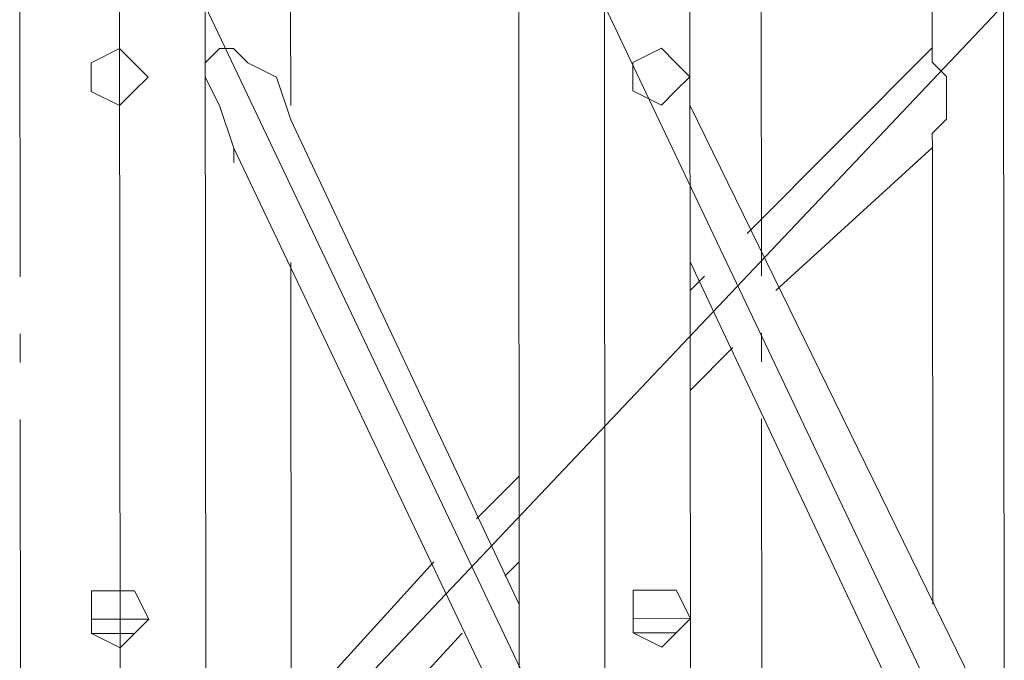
# Model space of a CAD drawing. Header units: inches. Extents: x -5850 to 5646, y 8947 to 13007.
# Tile 308 of 548: x -3174 to -3145, y 11442 to 11461. Entities that reach past the tile are written whole.
import ezdxf

# ---------------------------------------------------------------- set-up
doc = ezdxf.new("R2010")
doc.units = ezdxf.units.IN
doc.header["$MEASUREMENT"] = 0
doc.layers.add('at_Entity', color=7, linetype='Continuous')

msp = doc.modelspace()

# ---------------------------------------------------------------- linework, layer by layer
at = {"layer": 'at_Entity', "color": 7, "lineweight": 20}
for p, q in [((-3174.271, 11453.171), (-3174.281, 11463.733)), ((-3152.315, 11463.752), (-3152.306, 11453.19)), ((-3171.323, 11461.198), (-3171.279, 11411.356)), ((-3168.786, 11461.2), (-3156.936, 11436.29)), ((-3168.764, 11436.279), (-3168.786, 11461.2)), ((-3145.131, 11461.221), (-3168.764, 11436.279)), ((-3166.252, 11458.247), (-3166.254, 11461.203)), ((-3159.496, 11461.209), (-3159.451, 11411.367)), ((-3156.936, 11436.29), (-3156.958, 11461.211)), ((-3156.958, 11461.211), (-3145.108, 11436.3)), ((-3154.404, 11436.292), (-3154.427, 11461.213)), ((-3147.244, 11461.219), (-3147.243, 11459.954)), ((-3145.108, 11436.3), (-3145.131, 11461.221)), ((-3147.243, 11459.954), (-3147.243, 11460.377)), ((-3171.322, 11459.932), (-3172.164, 11459.508)), ((-3170.898, 11459.509), (-3171.322, 11459.932)), ((-3168.784, 11459.511), (-3168.361, 11459.935)), ((-3168.361, 11459.935), (-3168.784, 11459.511)), ((-3168.361, 11459.935), (-3168.784, 11459.511)), ((-3168.361, 11459.935), (-3168.784, 11459.511)), ((-3168.361, 11459.935), (-3168.784, 11459.511)), ((-3168.361, 11459.935), (-3168.784, 11459.511)), ((-3168.361, 11459.935), (-3168.784, 11459.511)), ((-3168.361, 11459.935), (-3167.943, 11459.935)), ((-3167.943, 11459.935), (-3168.361, 11459.935)), ((-3167.943, 11459.935), (-3168.361, 11459.935)), ((-3167.943, 11459.935), (-3168.361, 11459.935)), ((-3167.943, 11459.935), (-3168.361, 11459.935)), ((-3167.943, 11459.935), (-3168.361, 11459.935)), ((-3167.943, 11459.935), (-3168.361, 11459.935)), ((-3167.943, 11459.935), (-3167.518, 11459.512)), ((-3167.518, 11459.512), (-3167.943, 11459.935)), ((-3167.518, 11459.512), (-3167.943, 11459.935)), ((-3167.518, 11459.512), (-3167.943, 11459.935)), ((-3167.518, 11459.512), (-3167.943, 11459.935)), ((-3167.518, 11459.512), (-3167.943, 11459.935)), ((-3167.518, 11459.512), (-3167.943, 11459.935)), ((-3155.267, 11459.946), (-3156.115, 11459.522)), ((-3154.849, 11459.523), (-3155.267, 11459.946)), ((-3152.731, 11454.456), (-3147.243, 11459.954)), ((-3147.243, 11459.954), (-3152.731, 11454.456)), ((-3147.243, 11459.53), (-3147.243, 11459.954)), ((-3147.243, 11459.53), (-3147.243, 11459.954)), ((-3147.243, 11459.53), (-3147.243, 11459.954)), ((-3147.243, 11459.53), (-3147.243, 11459.954)), ((-3147.243, 11459.53), (-3147.243, 11459.954)), ((-3147.243, 11459.53), (-3147.243, 11459.954)), ((-3147.243, 11459.53), (-3147.243, 11459.954)), ((-3156.115, 11459.522), (-3156.114, 11458.68)), ((-3154.425, 11459.1), (-3154.849, 11459.523)), ((-3146.824, 11459.106), (-3147.243, 11459.53)), ((-3146.824, 11459.106), (-3147.243, 11459.53)), ((-3146.824, 11459.106), (-3147.243, 11459.53)), ((-3146.824, 11459.106), (-3147.243, 11459.53)), ((-3146.824, 11459.106), (-3147.243, 11459.53)), ((-3146.824, 11459.106), (-3147.243, 11459.53)), ((-3146.824, 11459.106), (-3147.243, 11459.53)), ((-3172.164, 11459.508), (-3172.163, 11458.666)), ((-3170.474, 11459.085), (-3170.898, 11459.509)), ((-3168.784, 11459.087), (-3168.784, 11459.511)), ((-3168.784, 11459.511), (-3168.784, 11459.087)), ((-3168.784, 11459.511), (-3168.784, 11459.087)), ((-3168.784, 11459.511), (-3168.784, 11459.087)), ((-3168.784, 11459.511), (-3168.784, 11459.087)), ((-3168.784, 11459.511), (-3168.784, 11459.087)), ((-3168.784, 11459.511), (-3168.784, 11459.087)), ((-3167.518, 11459.512), (-3166.67, 11459.089)), ((-3166.67, 11459.089), (-3167.518, 11459.512)), ((-3166.67, 11459.089), (-3167.518, 11459.512)), ((-3166.67, 11459.089), (-3167.518, 11459.512)), ((-3166.67, 11459.089), (-3167.518, 11459.512)), ((-3166.67, 11459.089), (-3167.518, 11459.512)), ((-3166.67, 11459.089), (-3167.518, 11459.512)), ((-3170.897, 11458.667), (-3170.474, 11459.085)), ((-3168.359, 11458.245), (-3168.784, 11459.087)), ((-3168.784, 11459.087), (-3168.359, 11458.245)), ((-3168.784, 11459.087), (-3168.359, 11458.245)), ((-3168.784, 11459.087), (-3168.359, 11458.245)), ((-3168.784, 11459.087), (-3168.359, 11458.245)), ((-3168.784, 11459.087), (-3168.359, 11458.245)), ((-3168.784, 11459.087), (-3168.359, 11458.245)), ((-3166.67, 11459.089), (-3166.251, 11457.823)), ((-3166.251, 11457.823), (-3166.67, 11459.089)), ((-3166.251, 11457.823), (-3166.67, 11459.089)), ((-3166.251, 11457.823), (-3166.67, 11459.089)), ((-3166.251, 11457.823), (-3166.67, 11459.089)), ((-3166.251, 11457.823), (-3166.67, 11459.089)), ((-3166.251, 11457.823), (-3166.67, 11459.089)), ((-3154.848, 11458.681), (-3154.425, 11459.1)), ((-3146.823, 11457.841), (-3146.824, 11459.106)), ((-3146.823, 11457.841), (-3146.824, 11459.106)), ((-3146.823, 11457.841), (-3146.824, 11459.106)), ((-3146.823, 11457.841), (-3146.824, 11459.106)), ((-3146.823, 11457.841), (-3146.824, 11459.106)), ((-3146.823, 11457.841), (-3146.824, 11459.106)), ((-3146.823, 11457.841), (-3146.824, 11459.106)), ((-3172.163, 11458.666), (-3171.32, 11458.242)), ((-3171.32, 11458.242), (-3170.897, 11458.667)), ((-3156.114, 11458.68), (-3155.266, 11458.257)), ((-3155.266, 11458.257), (-3154.848, 11458.681)), ((-3167.94, 11456.98), (-3168.359, 11458.245)), ((-3168.359, 11458.245), (-3167.94, 11456.98)), ((-3168.359, 11458.245), (-3167.94, 11456.98)), ((-3168.359, 11458.245), (-3167.94, 11456.98)), ((-3168.359, 11458.245), (-3167.94, 11456.98)), ((-3168.359, 11458.245), (-3167.94, 11456.98)), ((-3168.359, 11458.245), (-3167.94, 11456.98)), ((-3145.536, 11440.103), (-3154.424, 11458.258)), ((-3159.48, 11443.47), (-3166.251, 11457.823)), ((-3166.251, 11457.823), (-3159.48, 11443.47)), ((-3147.241, 11457.416), (-3146.823, 11457.841)), ((-3147.241, 11457.416), (-3146.823, 11457.841)), ((-3147.241, 11457.416), (-3146.823, 11457.841)), ((-3147.241, 11457.416), (-3146.823, 11457.841)), ((-3147.241, 11457.416), (-3146.823, 11457.841)), ((-3147.241, 11457.416), (-3146.823, 11457.841)), ((-3147.241, 11457.416), (-3146.823, 11457.841)), ((-3147.24, 11456.998), (-3147.241, 11457.416)), ((-3147.24, 11456.998), (-3147.241, 11457.416)), ((-3147.24, 11456.998), (-3147.241, 11457.416)), ((-3147.24, 11456.998), (-3147.241, 11457.416)), ((-3147.24, 11456.998), (-3147.241, 11457.416)), ((-3147.24, 11456.998), (-3147.241, 11457.416)), ((-3147.24, 11456.998), (-3147.241, 11457.416)), ((-3147.24, 11456.998), (-3147.241, 11457.416)), ((-3167.94, 11456.98), (-3159.476, 11439.243)), ((-3167.94, 11456.556), (-3167.94, 11456.98)), ((-3167.94, 11456.98), (-3167.94, 11456.556)), ((-3167.94, 11456.98), (-3167.94, 11456.556)), ((-3167.94, 11456.98), (-3167.94, 11456.556)), ((-3167.94, 11456.98), (-3167.94, 11456.556)), ((-3167.94, 11456.98), (-3167.94, 11456.556)), ((-3167.94, 11456.98), (-3167.94, 11456.556)), ((-3151.882, 11452.767), (-3147.24, 11456.998)), ((-3147.24, 11456.998), (-3147.228, 11443.481)), ((-3166.235, 11440.085), (-3166.247, 11453.602)), ((-3154.42, 11453.612), (-3147.648, 11439.254)), ((-3147.648, 11439.254), (-3154.42, 11453.612)), ((-3154.419, 11452.765), (-3153.996, 11453.189)), ((-3174.269, 11450.639), (-3174.27, 11451.481)), ((-3152.304, 11451.501), (-3152.304, 11450.659)), ((-3154.416, 11449.809), (-3153.152, 11451.076)), ((-3174.259, 11438.812), (-3174.268, 11448.944)), ((-3152.302, 11448.964), (-3152.293, 11438.831)), ((-3159.483, 11447.267), (-3160.748, 11446.001)), ((-3162.013, 11444.734), (-3166.235, 11440.085)), ((-3159.481, 11444.736), (-3159.904, 11444.312)), ((-3171.308, 11443.878), (-3172.15, 11443.877)), ((-3172.15, 11443.877), (-3172.149, 11442.611)), ((-3170.884, 11443.878), (-3171.308, 11443.878)), ((-3170.459, 11443.036), (-3170.884, 11443.878)), ((-3155.253, 11443.892), (-3156.101, 11443.891)), ((-3156.101, 11443.891), (-3156.1, 11442.625)), ((-3154.835, 11443.892), (-3155.253, 11443.892)), ((-3154.41, 11443.051), (-3154.835, 11443.892)), ((-3172.149, 11443.035), (-3170.459, 11443.036)), ((-3170.883, 11442.612), (-3170.459, 11443.036)), ((-3156.1, 11443.049), (-3154.41, 11443.051)), ((-3154.834, 11442.626), (-3154.41, 11443.051)), ((-3172.149, 11442.611), (-3170.883, 11442.612)), ((-3172.149, 11442.611), (-3171.306, 11442.188)), ((-3171.306, 11442.188), (-3170.883, 11442.612)), ((-3161.169, 11442.621), (-3166.233, 11437.124)), ((-3156.1, 11442.625), (-3154.834, 11442.626)), ((-3156.1, 11442.625), (-3155.252, 11442.202)), ((-3155.252, 11442.202), (-3154.834, 11442.626))]:
    msp.add_line(p, q, dxfattribs=at)

doc.saveas('drawing.dxf')
